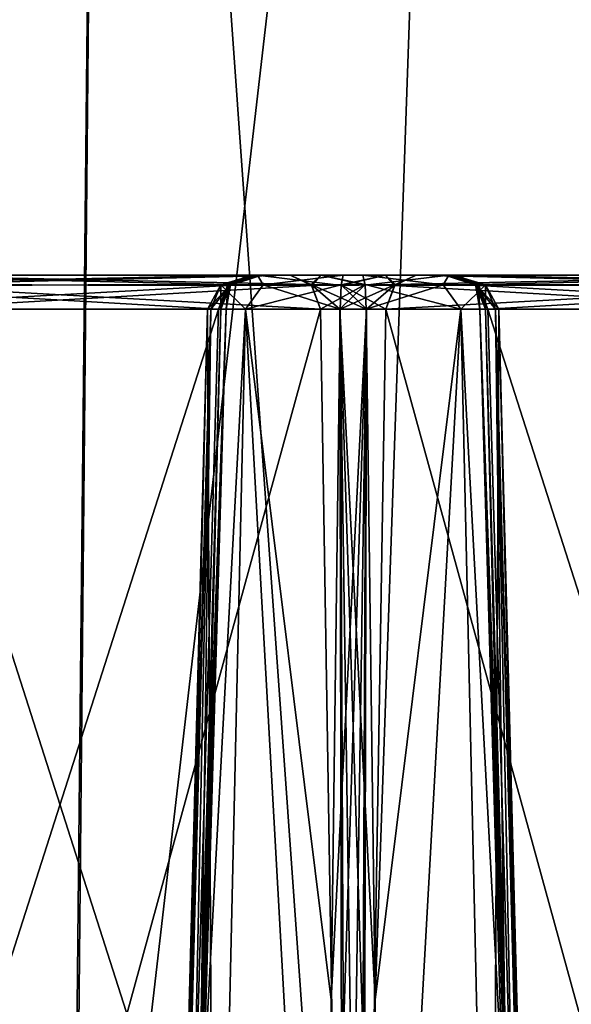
# Model space of a CAD drawing. Header units: inches. Extents: x -9.7 to 9.7, y -2.4 to 4.3.
# Tile 484 of 656: x -4.8 to -4.3, y 0.2 to 1.1. Entities that reach past the tile are written whole.
import ezdxf

# ---------------------------------------------------------------- set-up
doc = ezdxf.new("R2010")
doc.units = ezdxf.units.IN
doc.header["$LTSCALE"] = 101.851852
doc.header["$MEASUREMENT"] = 0
for name, color, linetype in [('11490', 7, 'CONTINUOUS'), ('11747', 7, 'CONTINUOUS'), ('11751', 7, 'CONTINUOUS'), ('11758', 7, 'CONTINUOUS'), ('7150', 7, 'CONTINUOUS'), ('7156', 7, 'CONTINUOUS'), ('7157', 7, 'CONTINUOUS'), ('7158', 7, 'CONTINUOUS'), ('7159', 7, 'CONTINUOUS'), ('7160', 7, 'CONTINUOUS'), ('7161', 7, 'CONTINUOUS'), ('7162', 7, 'CONTINUOUS'), ('7163', 7, 'CONTINUOUS'), ('7164', 7, 'CONTINUOUS'), ('7165', 7, 'CONTINUOUS'), ('7171', 7, 'CONTINUOUS'), ('7172', 7, 'CONTINUOUS'), ('7174', 7, 'CONTINUOUS'), ('7175', 7, 'CONTINUOUS'), ('7176', 7, 'CONTINUOUS'), ('7177', 7, 'CONTINUOUS'), ('7178', 7, 'CONTINUOUS'), ('7179', 7, 'CONTINUOUS'), ('7180', 7, 'CONTINUOUS'), ('7181', 7, 'CONTINUOUS'), ('7189', 7, 'CONTINUOUS'), ('7190', 7, 'CONTINUOUS'), ('7238', 7, 'CONTINUOUS'), ('7239', 7, 'CONTINUOUS'), ('7240', 7, 'CONTINUOUS'), ('7241', 7, 'CONTINUOUS'), ('7242', 7, 'CONTINUOUS'), ('7243', 7, 'CONTINUOUS'), ('7244', 7, 'CONTINUOUS'), ('7245', 7, 'CONTINUOUS'), ('7246', 7, 'CONTINUOUS'), ('7247', 7, 'CONTINUOUS'), ('7255', 7, 'CONTINUOUS'), ('7256', 7, 'CONTINUOUS'), ('7257', 7, 'CONTINUOUS'), ('7258', 7, 'CONTINUOUS'), ('7259', 7, 'CONTINUOUS'), ('7260', 7, 'CONTINUOUS'), ('7261', 7, 'CONTINUOUS'), ('7262', 7, 'CONTINUOUS')]:
    doc.layers.add(name, color=color, linetype=linetype)

msp = doc.modelspace()

# ---------------------------------------------------------------- linework, layer by layer
at = {"layer": '11490', "linetype": 'CONTINUOUS'}
for points in [[(-4.50204, -0.36218, 5.39834), (-4.39938, 2.57785, 5.501), (-3.94583, -0.36218, 5.39834), (-4.50204, -0.36218, 5.39834)], [(-3.63456, 0.25651, 5.41994), (-4.39938, 2.57785, 5.501), (-3.61543, 0.25651, 5.41994), (-3.63456, 0.25651, 5.41994)], [(-3.93433, -0.03312, 5.40983), (-4.39938, 2.57785, 5.501), (-3.84279, 0.17233, 5.417), (-3.93433, -0.03312, 5.40983)], [(-3.61543, 0.25651, 5.41994), (-4.39938, 2.57785, 5.501), (-3.40719, 0.17231, 5.417), (-3.61543, 0.25651, 5.41994)], [(-3.84279, 0.17233, 5.417), (-4.39938, 2.57785, 5.501), (-3.63456, 0.25651, 5.41994), (-3.84279, 0.17233, 5.417)], [(-4.39938, 2.57785, 5.501), (-2.67768, -0.36166, 5.39835), (-3.40719, 0.17231, 5.417), (-4.39938, 2.57785, 5.501)], [(-2.57501, 2.57785, 5.501), (-2.67768, -0.36166, 5.39835), (-4.39938, 2.57785, 5.501), (-2.57501, 2.57785, 5.501)], [(-3.94583, -0.36218, 5.39834), (-4.39938, 2.57785, 5.501), (-3.93433, -0.03312, 5.40983), (-3.94583, -0.36218, 5.39834)]]:
    msp.add_3dface(points, dxfattribs=at)
at = {"layer": '11747', "linetype": 'CONTINUOUS'}
for points in [[(-4.71133, 2.58072, 5.58458), (-4.94656, -0.35633, 5.58446), (-4.9404, 2.58072, 5.81363), (-4.71133, 2.58072, 5.58458)], [(-4.94054, -0.35633, 5.57844), (-4.94656, -0.35633, 5.58446), (-4.71133, 2.58072, 5.58458), (-4.94054, -0.35633, 5.57844)], [(-4.7392, -0.36134, 5.44511), (-4.94054, -0.35633, 5.57844), (-4.71133, 2.58072, 5.58458), (-4.7392, -0.36134, 5.44511)], [(-4.39938, 2.57785, 5.501), (-4.7392, -0.36134, 5.44511), (-4.71133, 2.58072, 5.58458), (-4.39938, 2.57785, 5.501)], [(-4.39938, 2.57785, 5.501), (-4.50204, -0.36218, 5.39834), (-4.7392, -0.36134, 5.44511), (-4.39938, 2.57785, 5.501)]]:
    msp.add_3dface(points, dxfattribs=at)
at = {"layer": '11751', "linetype": 'CONTINUOUS'}
for points in [[(-4.71137, 2.58072, 9.4654), (-4.94356, -0.35621, 9.46855), (-4.74113, -0.36132, 9.60409), (-4.71137, 2.58072, 9.4654)], [(-4.71137, 2.58072, 9.4654), (-4.94042, 2.58072, 9.23633), (-4.94356, -0.35621, 9.46855), (-4.71137, 2.58072, 9.4654)], [(-4.50204, -0.36218, 9.65166), (-4.71137, 2.58072, 9.4654), (-4.74113, -0.36132, 9.60409), (-4.50204, -0.36218, 9.65166)], [(-4.39938, 2.57785, 9.549), (-4.71137, 2.58072, 9.4654), (-4.50204, -0.36218, 9.65166), (-4.39938, 2.57785, 9.549)]]:
    msp.add_3dface(points, dxfattribs=at)
at = {"layer": '11758', "linetype": 'CONTINUOUS'}
for points in [[(-4.39938, 2.57785, 9.549), (-4.50204, -0.36218, 9.65166), (-3.44596, 1.37011, 9.59117), (-4.39938, 2.57785, 9.549)], [(-3.44596, 1.37011, 9.59117), (-4.50204, -0.36218, 9.65166), (-3.60838, 0.86651, 9.60876), (-3.44596, 1.37011, 9.59117)], [(-4.50204, -0.36218, 9.65166), (-3.87257, 0.19058, 9.63236), (-3.60838, 0.86651, 9.60876), (-4.50204, -0.36218, 9.65166)]]:
    msp.add_3dface(points, dxfattribs=at)
at = {"layer": '7150', "linetype": 'CONTINUOUS'}
for points in [[(-4.58876, 0.85, 1.91427), (-4.94626, 0.85, 2.53349), (-4.55374, 0.85, 1.93449), (-4.58876, 0.85, 1.91427)], [(-4.55374, 0.85, 1.93449), (-4.94626, 0.85, 2.53349), (-4.91124, 0.85, 2.55371), (-4.55374, 0.85, 1.93449)], [(-4.94626, 0.85, -2.53154), (-4.58876, 0.85, -1.91232), (-4.55374, 0.85, -1.93254), (-4.94626, 0.85, -2.53154)], [(-4.91124, 0.85, -2.55176), (-4.94626, 0.85, -2.53154), (-4.55374, 0.85, -1.93254), (-4.91124, 0.85, -2.55176)], [(-4.57814, 0.85, 1.87785), (-4.58876, 0.85, 1.91427), (-4.49161, 0.85, 1.89482), (-4.57814, 0.85, 1.87785)], [(-4.49161, 0.85, 1.89482), (-4.58876, 0.85, 1.91427), (-4.5275, 0.85, 1.90708), (-4.49161, 0.85, 1.89482)], [(-4.5275, 0.85, 1.90708), (-4.58876, 0.85, 1.91427), (-4.55374, 0.85, 1.93449), (-4.5275, 0.85, 1.90708)], [(-4.58876, 0.85, -1.91232), (-4.57814, 0.85, -1.8759), (-4.52751, 0.85, -1.90514), (-4.58876, 0.85, -1.91232)], [(-4.55374, 0.85, -1.93254), (-4.58876, 0.85, -1.91232), (-4.52751, 0.85, -1.90514), (-4.55374, 0.85, -1.93254)], [(-4.58547, 0.85, 1.84063), (-4.57814, 0.85, 1.87785), (-4.41844, 0.85, 1.84807), (-4.58547, 0.85, 1.84063)], [(-4.58156, 0.85, 1.75388), (-4.58547, 0.85, 1.84063), (-4.41453, 0.85, 1.76132), (-4.58156, 0.85, 1.75388)], [(-4.41453, 0.85, 1.76132), (-4.58547, 0.85, 1.84063), (-4.41844, 0.85, 1.84807), (-4.41453, 0.85, 1.76132)], [(-4.58547, 0.85, -1.83868), (-4.58156, 0.85, -1.75194), (-4.41453, 0.85, -1.75937), (-4.58547, 0.85, -1.83868)], [(-4.57814, 0.85, -1.8759), (-4.58547, 0.85, -1.83868), (-4.41844, 0.85, -1.84611), (-4.57814, 0.85, -1.8759)], [(-4.41844, 0.85, -1.84611), (-4.58547, 0.85, -1.83868), (-4.41453, 0.85, -1.75937), (-4.41844, 0.85, -1.84611)], [(-4.50839, 0.85, 1.70713), (-4.58156, 0.85, 1.75388), (-4.42186, 0.85, 1.7241), (-4.50839, 0.85, 1.70713)], [(-4.42186, 0.85, 1.7241), (-4.58156, 0.85, 1.75388), (-4.41453, 0.85, 1.76132), (-4.42186, 0.85, 1.7241)], [(-4.58156, 0.85, -1.75194), (-4.50839, 0.85, -1.70518), (-4.42186, 0.85, -1.72215), (-4.58156, 0.85, -1.75194)], [(-4.41453, 0.85, -1.75937), (-4.58156, 0.85, -1.75194), (-4.42186, 0.85, -1.72215), (-4.41453, 0.85, -1.75937)], [(-4.41844, 0.85, 1.84807), (-4.57814, 0.85, 1.87785), (-4.49161, 0.85, 1.89482), (-4.41844, 0.85, 1.84807)], [(-4.52751, 0.85, -1.90514), (-4.57814, 0.85, -1.8759), (-4.49161, 0.85, -1.89287), (-4.52751, 0.85, -1.90514)], [(-4.49161, 0.85, -1.89287), (-4.57814, 0.85, -1.8759), (-4.41844, 0.85, -1.84611), (-4.49161, 0.85, -1.89287)], [(-4.4725, 0.85, 1.69486), (-4.50839, 0.85, 1.70713), (-4.41124, 0.85, 1.68768), (-4.4725, 0.85, 1.69486)], [(-4.41124, 0.85, 1.68768), (-4.50839, 0.85, 1.70713), (-4.42186, 0.85, 1.7241), (-4.41124, 0.85, 1.68768)], [(-4.50839, 0.85, -1.70518), (-4.47249, 0.85, -1.69291), (-4.42186, 0.85, -1.72215), (-4.50839, 0.85, -1.70518)], [(-4.44626, 0.85, 1.66746), (-4.4725, 0.85, 1.69486), (-4.41124, 0.85, 1.68768), (-4.44626, 0.85, 1.66746)], [(-4.47249, 0.85, -1.69291), (-4.44626, 0.85, -1.66551), (-4.41124, 0.85, -1.68573), (-4.47249, 0.85, -1.69291)], [(-4.42186, 0.85, -1.72215), (-4.47249, 0.85, -1.69291), (-4.41124, 0.85, -1.68573), (-4.42186, 0.85, -1.72215)], [(-4.08876, 0.85, 1.04824), (-4.44626, 0.85, 1.66746), (-4.05374, 0.85, 1.06846), (-4.08876, 0.85, 1.04824)], [(-4.05374, 0.85, 1.06846), (-4.44626, 0.85, 1.66746), (-4.41124, 0.85, 1.68768), (-4.05374, 0.85, 1.06846)], [(-4.44626, 0.85, -1.66551), (-4.08876, 0.85, -1.04629), (-4.05374, 0.85, -1.06652), (-4.44626, 0.85, -1.66551)], [(-4.41124, 0.85, -1.68573), (-4.44626, 0.85, -1.66551), (-4.05374, 0.85, -1.06652), (-4.41124, 0.85, -1.68573)]]:
    msp.add_3dface(points, dxfattribs=at)
at = {"layer": '7156', "linetype": 'CONTINUOUS'}
for points in [[(-4.96467, 0.84118, 2.52286), (-4.94626, 0.85, 2.53349), (-4.60661, 0.8418, 1.90396), (-4.96467, 0.84118, 2.52286)], [(-4.94626, 0.85, 2.53349), (-4.58876, 0.85, 1.91427), (-4.60661, 0.8418, 1.90396), (-4.94626, 0.85, 2.53349)], [(-4.97224, 0.82079, 2.51849), (-4.96467, 0.84118, 2.52286), (-4.61473, 0.82079, 1.89927), (-4.97224, 0.82079, 2.51849)], [(-4.61473, 0.82079, 1.89927), (-4.96467, 0.84118, 2.52286), (-4.60661, 0.8418, 1.90396), (-4.61473, 0.82079, 1.89927)]]:
    msp.add_3dface(points, dxfattribs=at)
at = {"layer": '7157', "linetype": 'CONTINUOUS'}
for points in [[(-4.64898, -0.355, 1.89702), (-4.99131, -0.355, 2.48995), (-4.97224, 0.82079, 2.51849), (-4.64898, -0.355, 1.89702)], [(-4.64898, -0.355, 1.89702), (-4.97224, 0.82079, 2.51849), (-4.61473, 0.82079, 1.89927), (-4.64898, -0.355, 1.89702)]]:
    msp.add_3dface(points, dxfattribs=at)
at = {"layer": '7158', "linetype": 'CONTINUOUS'}
for points in [[(-4.64247, -0.3552, 1.87627), (-4.64898, -0.355, 1.89702), (-4.60808, 0.82088, 1.87651), (-4.64247, -0.3552, 1.87627)], [(-4.64898, -0.355, 1.89702), (-4.61473, 0.82079, 1.89927), (-4.60808, 0.82088, 1.87651), (-4.64898, -0.355, 1.89702)], [(-4.61268, 0.82079, 1.85325), (-4.64247, -0.3552, 1.87627), (-4.60808, 0.82088, 1.87651), (-4.61268, 0.82079, 1.85325)], [(-4.64247, -0.3552, 1.87627), (-4.61268, 0.82079, 1.85325), (-4.62915, 0.2322, 1.85402), (-4.64247, -0.3552, 1.87627)], [(-4.64539, -0.355, 1.85471), (-4.64247, -0.3552, 1.87627), (-4.62915, 0.2322, 1.85402), (-4.64539, -0.355, 1.85471)]]:
    msp.add_3dface(points, dxfattribs=at)
at = {"layer": '7159', "linetype": 'CONTINUOUS'}
for points in [[(-4.58876, 0.85, 1.91427), (-4.57814, 0.85, 1.87785), (-4.60661, 0.8418, 1.90396), (-4.58876, 0.85, 1.91427)], [(-4.60661, 0.8418, 1.90396), (-4.57814, 0.85, 1.87785), (-4.60475, 0.84118, 1.84957), (-4.60661, 0.8418, 1.90396)], [(-4.57814, 0.85, 1.87785), (-4.58547, 0.85, 1.84063), (-4.60475, 0.84118, 1.84957), (-4.57814, 0.85, 1.87785)], [(-4.61473, 0.82079, 1.89927), (-4.60661, 0.8418, 1.90396), (-4.60808, 0.82088, 1.87651), (-4.61473, 0.82079, 1.89927)], [(-4.60661, 0.8418, 1.90396), (-4.61268, 0.82079, 1.85325), (-4.60808, 0.82088, 1.87651), (-4.60661, 0.8418, 1.90396)], [(-4.61268, 0.82079, 1.85325), (-4.60661, 0.8418, 1.90396), (-4.60475, 0.84118, 1.84957), (-4.61268, 0.82079, 1.85325)]]:
    msp.add_3dface(points, dxfattribs=at)
at = {"layer": '7160', "linetype": 'CONTINUOUS'}
for points in [[(-4.60475, 0.84118, 1.84957), (-4.58156, 0.85, 1.75388), (-4.61276, 0.84149, 1.77761), (-4.60475, 0.84118, 1.84957)], [(-4.58156, 0.85, 1.75388), (-4.57661, 0.84149, 1.715), (-4.61276, 0.84149, 1.77761), (-4.58156, 0.85, 1.75388)], [(-4.58547, 0.85, 1.84063), (-4.58156, 0.85, 1.75388), (-4.60475, 0.84118, 1.84957), (-4.58547, 0.85, 1.84063)], [(-4.58156, 0.85, 1.75388), (-4.50839, 0.85, 1.70713), (-4.57661, 0.84149, 1.715), (-4.58156, 0.85, 1.75388)], [(-4.57661, 0.84149, 1.715), (-4.50839, 0.85, 1.70713), (-4.51026, 0.8415, 1.68629), (-4.57661, 0.84149, 1.715)], [(-4.62421, 0.82079, 1.80097), (-4.62129, 0.82079, 1.82774), (-4.61276, 0.84149, 1.77761), (-4.62421, 0.82079, 1.80097)], [(-4.59166, 0.82079, 1.71715), (-4.62421, 0.82079, 1.80097), (-4.61276, 0.84149, 1.77761), (-4.59166, 0.82079, 1.71715)], [(-4.62129, 0.82079, 1.82774), (-4.61268, 0.82079, 1.85325), (-4.61276, 0.84149, 1.77761), (-4.62129, 0.82079, 1.82774)], [(-4.61268, 0.82079, 1.85325), (-4.60475, 0.84118, 1.84957), (-4.61276, 0.84149, 1.77761), (-4.61268, 0.82079, 1.85325)], [(-4.57661, 0.84149, 1.715), (-4.59166, 0.82079, 1.71715), (-4.61276, 0.84149, 1.77761), (-4.57661, 0.84149, 1.715)], [(-4.51107, 0.82079, 1.67726), (-4.59166, 0.82079, 1.71715), (-4.51026, 0.8415, 1.68629), (-4.51107, 0.82079, 1.67726)], [(-4.51026, 0.8415, 1.68629), (-4.59166, 0.82079, 1.71715), (-4.57661, 0.84149, 1.715), (-4.51026, 0.8415, 1.68629)]]:
    msp.add_3dface(points, dxfattribs=at)
at = {"layer": '7161', "linetype": 'CONTINUOUS'}
for points in [[(-4.61847, -0.355, 1.70102), (-4.655, -0.355, 1.80097), (-4.59166, 0.82079, 1.71715), (-4.61847, -0.355, 1.70102)], [(-4.655, -0.355, 1.80097), (-4.65258, -0.355, 1.82825), (-4.62421, 0.82079, 1.80097), (-4.655, -0.355, 1.80097)], [(-4.655, -0.355, 1.80097), (-4.62421, 0.82079, 1.80097), (-4.59166, 0.82079, 1.71715), (-4.655, -0.355, 1.80097)], [(-4.65258, -0.355, 1.82825), (-4.64539, -0.355, 1.85471), (-4.62129, 0.82079, 1.82774), (-4.65258, -0.355, 1.82825)], [(-4.65258, -0.355, 1.82825), (-4.62129, 0.82079, 1.82774), (-4.62421, 0.82079, 1.80097), (-4.65258, -0.355, 1.82825)], [(-4.64539, -0.355, 1.85471), (-4.62915, 0.2322, 1.85402), (-4.62129, 0.82079, 1.82774), (-4.64539, -0.355, 1.85471)], [(-4.62915, 0.2322, 1.85402), (-4.61268, 0.82079, 1.85325), (-4.62129, 0.82079, 1.82774), (-4.62915, 0.2322, 1.85402)], [(-4.52616, -0.355, 1.6482), (-4.61847, -0.355, 1.70102), (-4.59166, 0.82079, 1.71715), (-4.52616, -0.355, 1.6482)], [(-4.52616, -0.355, 1.6482), (-4.59166, 0.82079, 1.71715), (-4.51864, 0.2322, 1.6626), (-4.52616, -0.355, 1.6482)], [(-4.59166, 0.82079, 1.71715), (-4.51107, 0.82079, 1.67726), (-4.51864, 0.2322, 1.6626), (-4.59166, 0.82079, 1.71715)]]:
    msp.add_3dface(points, dxfattribs=at)
at = {"layer": '7162', "linetype": 'CONTINUOUS'}
for points in [[(-4.50603, -0.3552, 1.63994), (-4.52616, -0.355, 1.6482), (-4.48862, 0.82088, 1.66961), (-4.50603, -0.3552, 1.63994)], [(-4.52616, -0.355, 1.6482), (-4.51864, 0.2322, 1.6626), (-4.48862, 0.82088, 1.66961), (-4.52616, -0.355, 1.6482)], [(-4.51864, 0.2322, 1.6626), (-4.51107, 0.82079, 1.67726), (-4.48862, 0.82088, 1.66961), (-4.51864, 0.2322, 1.6626)], [(-4.49131, -0.355, 1.62393), (-4.50603, -0.3552, 1.63994), (-4.48862, 0.82088, 1.66961), (-4.49131, -0.355, 1.62393)], [(-4.47224, 0.82079, 1.65247), (-4.49131, -0.355, 1.62393), (-4.48862, 0.82088, 1.66961), (-4.47224, 0.82079, 1.65247)]]:
    msp.add_3dface(points, dxfattribs=at)
at = {"layer": '7163', "linetype": 'CONTINUOUS'}
for points in [[(-4.50839, 0.85, 1.70713), (-4.4725, 0.85, 1.69486), (-4.51026, 0.8415, 1.68629), (-4.50839, 0.85, 1.70713)], [(-4.51026, 0.8415, 1.68629), (-4.4725, 0.85, 1.69486), (-4.46467, 0.84118, 1.65683), (-4.51026, 0.8415, 1.68629)], [(-4.4725, 0.85, 1.69486), (-4.44626, 0.85, 1.66746), (-4.46467, 0.84118, 1.65683), (-4.4725, 0.85, 1.69486)], [(-4.51107, 0.82079, 1.67726), (-4.51026, 0.8415, 1.68629), (-4.48862, 0.82088, 1.66961), (-4.51107, 0.82079, 1.67726)], [(-4.51026, 0.8415, 1.68629), (-4.47224, 0.82079, 1.65247), (-4.48862, 0.82088, 1.66961), (-4.51026, 0.8415, 1.68629)], [(-4.47224, 0.82079, 1.65247), (-4.51026, 0.8415, 1.68629), (-4.46467, 0.84118, 1.65683), (-4.47224, 0.82079, 1.65247)]]:
    msp.add_3dface(points, dxfattribs=at)
at = {"layer": '7164', "linetype": 'CONTINUOUS'}
for points in [[(-4.46467, 0.84118, 1.65683), (-4.44626, 0.85, 1.66746), (-4.10661, 0.8418, 1.03794), (-4.46467, 0.84118, 1.65683)], [(-4.44626, 0.85, 1.66746), (-4.08876, 0.85, 1.04824), (-4.10661, 0.8418, 1.03794), (-4.44626, 0.85, 1.66746)], [(-4.47224, 0.82079, 1.65247), (-4.46467, 0.84118, 1.65683), (-4.11473, 0.82079, 1.03325), (-4.47224, 0.82079, 1.65247)], [(-4.11473, 0.82079, 1.03325), (-4.46467, 0.84118, 1.65683), (-4.10661, 0.8418, 1.03794), (-4.11473, 0.82079, 1.03325)]]:
    msp.add_3dface(points, dxfattribs=at)
at = {"layer": '7165', "linetype": 'CONTINUOUS'}
for points in [[(-4.14898, -0.355, 1.031), (-4.49131, -0.355, 1.62393), (-4.47224, 0.82079, 1.65247), (-4.14898, -0.355, 1.031)], [(-4.14898, -0.355, 1.031), (-4.47224, 0.82079, 1.65247), (-4.11473, 0.82079, 1.03325), (-4.14898, -0.355, 1.031)]]:
    msp.add_3dface(points, dxfattribs=at)
at = {"layer": '7171', "linetype": 'CONTINUOUS'}
for points in [[(-4.08876, 0.85, -1.04629), (-4.44626, 0.85, -1.66551), (-4.46412, 0.8418, -1.6552), (-4.08876, 0.85, -1.04629)], [(-4.10716, 0.84118, -1.03567), (-4.08876, 0.85, -1.04629), (-4.46412, 0.8418, -1.6552), (-4.10716, 0.84118, -1.03567)], [(-4.47224, 0.82079, -1.65052), (-4.10716, 0.84118, -1.03567), (-4.46412, 0.8418, -1.6552), (-4.47224, 0.82079, -1.65052)], [(-4.11473, 0.82079, -1.0313), (-4.10716, 0.84118, -1.03567), (-4.47224, 0.82079, -1.65052), (-4.11473, 0.82079, -1.0313)]]:
    msp.add_3dface(points, dxfattribs=at)
at = {"layer": '7172', "linetype": 'CONTINUOUS'}
for points in [[(-4.49131, -0.355, -1.62198), (-4.14898, -0.355, -1.02905), (-4.11473, 0.82079, -1.0313), (-4.49131, -0.355, -1.62198)], [(-4.49131, -0.355, -1.62198), (-4.11473, 0.82079, -1.0313), (-4.47224, 0.82079, -1.65052), (-4.49131, -0.355, -1.62198)]]:
    msp.add_3dface(points, dxfattribs=at)
at = {"layer": '7174', "linetype": 'CONTINUOUS'}
for points in [[(-4.50603, -0.3552, -1.63799), (-4.51107, 0.82079, -1.67531), (-4.51864, 0.2322, -1.66065), (-4.50603, -0.3552, -1.63799)], [(-4.51107, 0.82079, -1.67531), (-4.50603, -0.3552, -1.63799), (-4.48862, 0.82088, -1.66766), (-4.51107, 0.82079, -1.67531)], [(-4.50603, -0.3552, -1.63799), (-4.49131, -0.355, -1.62198), (-4.48862, 0.82088, -1.66766), (-4.50603, -0.3552, -1.63799)], [(-4.49131, -0.355, -1.62198), (-4.47224, 0.82079, -1.65052), (-4.48862, 0.82088, -1.66766), (-4.49131, -0.355, -1.62198)], [(-4.52616, -0.355, -1.64625), (-4.50603, -0.3552, -1.63799), (-4.51864, 0.2322, -1.66065), (-4.52616, -0.355, -1.64625)]]:
    msp.add_3dface(points, dxfattribs=at)
at = {"layer": '7175', "linetype": 'CONTINUOUS'}
for points in [[(-4.47249, 0.85, -1.69291), (-4.50839, 0.85, -1.70518), (-4.51029, 0.84118, -1.68401), (-4.47249, 0.85, -1.69291)], [(-4.46412, 0.8418, -1.6552), (-4.47249, 0.85, -1.69291), (-4.51029, 0.84118, -1.68401), (-4.46412, 0.8418, -1.6552)], [(-4.44626, 0.85, -1.66551), (-4.47249, 0.85, -1.69291), (-4.46412, 0.8418, -1.6552), (-4.44626, 0.85, -1.66551)], [(-4.46412, 0.8418, -1.6552), (-4.51107, 0.82079, -1.67531), (-4.48862, 0.82088, -1.66766), (-4.46412, 0.8418, -1.6552)], [(-4.51107, 0.82079, -1.67531), (-4.46412, 0.8418, -1.6552), (-4.51029, 0.84118, -1.68401), (-4.51107, 0.82079, -1.67531)], [(-4.47224, 0.82079, -1.65052), (-4.46412, 0.8418, -1.6552), (-4.48862, 0.82088, -1.66766), (-4.47224, 0.82079, -1.65052)]]:
    msp.add_3dface(points, dxfattribs=at)
at = {"layer": '7176', "linetype": 'CONTINUOUS'}
for points in [[(-4.58156, 0.85, -1.75194), (-4.58547, 0.85, -1.83868), (-4.61276, 0.84149, -1.77567), (-4.58156, 0.85, -1.75194)], [(-4.58156, 0.85, -1.75194), (-4.61276, 0.84149, -1.77567), (-4.57661, 0.84149, -1.71305), (-4.58156, 0.85, -1.75194)], [(-4.61276, 0.84149, -1.77567), (-4.58547, 0.85, -1.83868), (-4.60445, 0.8415, -1.84748), (-4.61276, 0.84149, -1.77567)], [(-4.50839, 0.85, -1.70518), (-4.58156, 0.85, -1.75194), (-4.51029, 0.84118, -1.68401), (-4.50839, 0.85, -1.70518)], [(-4.51029, 0.84118, -1.68401), (-4.58156, 0.85, -1.75194), (-4.57661, 0.84149, -1.71305), (-4.51029, 0.84118, -1.68401)], [(-4.62129, 0.82079, -1.82579), (-4.62421, 0.82079, -1.79903), (-4.60445, 0.8415, -1.84748), (-4.62129, 0.82079, -1.82579)], [(-4.60445, 0.8415, -1.84748), (-4.62421, 0.82079, -1.79903), (-4.61276, 0.84149, -1.77567), (-4.60445, 0.8415, -1.84748)], [(-4.62421, 0.82079, -1.79903), (-4.59166, 0.82079, -1.7152), (-4.61276, 0.84149, -1.77567), (-4.62421, 0.82079, -1.79903)], [(-4.61268, 0.82079, -1.8513), (-4.62129, 0.82079, -1.82579), (-4.60445, 0.8415, -1.84748), (-4.61268, 0.82079, -1.8513)], [(-4.61276, 0.84149, -1.77567), (-4.59166, 0.82079, -1.7152), (-4.57661, 0.84149, -1.71305), (-4.61276, 0.84149, -1.77567)], [(-4.59166, 0.82079, -1.7152), (-4.51107, 0.82079, -1.67531), (-4.57661, 0.84149, -1.71305), (-4.59166, 0.82079, -1.7152)], [(-4.51107, 0.82079, -1.67531), (-4.51029, 0.84118, -1.68401), (-4.57661, 0.84149, -1.71305), (-4.51107, 0.82079, -1.67531)]]:
    msp.add_3dface(points, dxfattribs=at)
at = {"layer": '7177', "linetype": 'CONTINUOUS'}
for points in [[(-4.65258, -0.355, -1.82631), (-4.655, -0.355, -1.79903), (-4.62129, 0.82079, -1.82579), (-4.65258, -0.355, -1.82631)], [(-4.655, -0.355, -1.79903), (-4.61848, -0.355, -1.69908), (-4.62421, 0.82079, -1.79903), (-4.655, -0.355, -1.79903)], [(-4.655, -0.355, -1.79903), (-4.62421, 0.82079, -1.79903), (-4.62129, 0.82079, -1.82579), (-4.655, -0.355, -1.79903)], [(-4.64539, -0.355, -1.85276), (-4.65258, -0.355, -1.82631), (-4.62129, 0.82079, -1.82579), (-4.64539, -0.355, -1.85276)], [(-4.64539, -0.355, -1.85276), (-4.62129, 0.82079, -1.82579), (-4.62915, 0.2322, -1.85207), (-4.64539, -0.355, -1.85276)], [(-4.62129, 0.82079, -1.82579), (-4.61268, 0.82079, -1.8513), (-4.62915, 0.2322, -1.85207), (-4.62129, 0.82079, -1.82579)], [(-4.61848, -0.355, -1.69908), (-4.59166, 0.82079, -1.7152), (-4.62421, 0.82079, -1.79903), (-4.61848, -0.355, -1.69908)], [(-4.61848, -0.355, -1.69908), (-4.52616, -0.355, -1.64625), (-4.59166, 0.82079, -1.7152), (-4.61848, -0.355, -1.69908)], [(-4.52616, -0.355, -1.64625), (-4.51864, 0.2322, -1.66065), (-4.59166, 0.82079, -1.7152), (-4.52616, -0.355, -1.64625)], [(-4.51864, 0.2322, -1.66065), (-4.51107, 0.82079, -1.67531), (-4.59166, 0.82079, -1.7152), (-4.51864, 0.2322, -1.66065)]]:
    msp.add_3dface(points, dxfattribs=at)
at = {"layer": '7178', "linetype": 'CONTINUOUS'}
for points in [[(-4.64898, -0.355, -1.89507), (-4.64247, -0.3552, -1.87432), (-4.60808, 0.82088, -1.87456), (-4.64898, -0.355, -1.89507)], [(-4.61473, 0.82079, -1.89732), (-4.64898, -0.355, -1.89507), (-4.60808, 0.82088, -1.87456), (-4.61473, 0.82079, -1.89732)], [(-4.64247, -0.3552, -1.87432), (-4.64539, -0.355, -1.85276), (-4.60808, 0.82088, -1.87456), (-4.64247, -0.3552, -1.87432)], [(-4.64539, -0.355, -1.85276), (-4.62915, 0.2322, -1.85207), (-4.60808, 0.82088, -1.87456), (-4.64539, -0.355, -1.85276)], [(-4.62915, 0.2322, -1.85207), (-4.61268, 0.82079, -1.8513), (-4.60808, 0.82088, -1.87456), (-4.62915, 0.2322, -1.85207)]]:
    msp.add_3dface(points, dxfattribs=at)
at = {"layer": '7179', "linetype": 'CONTINUOUS'}
for points in [[(-4.57814, 0.85, -1.8759), (-4.58876, 0.85, -1.91232), (-4.60716, 0.84118, -1.90169), (-4.57814, 0.85, -1.8759)], [(-4.60445, 0.8415, -1.84748), (-4.57814, 0.85, -1.8759), (-4.60716, 0.84118, -1.90169), (-4.60445, 0.8415, -1.84748)], [(-4.58547, 0.85, -1.83868), (-4.57814, 0.85, -1.8759), (-4.60445, 0.8415, -1.84748), (-4.58547, 0.85, -1.83868)], [(-4.60445, 0.8415, -1.84748), (-4.61473, 0.82079, -1.89732), (-4.60808, 0.82088, -1.87456), (-4.60445, 0.8415, -1.84748)], [(-4.61473, 0.82079, -1.89732), (-4.60445, 0.8415, -1.84748), (-4.60716, 0.84118, -1.90169), (-4.61473, 0.82079, -1.89732)], [(-4.61268, 0.82079, -1.8513), (-4.60445, 0.8415, -1.84748), (-4.60808, 0.82088, -1.87456), (-4.61268, 0.82079, -1.8513)]]:
    msp.add_3dface(points, dxfattribs=at)
at = {"layer": '7180', "linetype": 'CONTINUOUS'}
for points in [[(-4.58876, 0.85, -1.91232), (-4.94626, 0.85, -2.53154), (-4.96412, 0.8418, -2.52123), (-4.58876, 0.85, -1.91232)], [(-4.60716, 0.84118, -1.90169), (-4.58876, 0.85, -1.91232), (-4.96412, 0.8418, -2.52123), (-4.60716, 0.84118, -1.90169)], [(-4.97224, 0.82079, -2.51654), (-4.60716, 0.84118, -1.90169), (-4.96412, 0.8418, -2.52123), (-4.97224, 0.82079, -2.51654)], [(-4.61473, 0.82079, -1.89732), (-4.60716, 0.84118, -1.90169), (-4.97224, 0.82079, -2.51654), (-4.61473, 0.82079, -1.89732)]]:
    msp.add_3dface(points, dxfattribs=at)
at = {"layer": '7181', "linetype": 'CONTINUOUS'}
for points in [[(-4.99131, -0.355, -2.488), (-4.64898, -0.355, -1.89507), (-4.61473, 0.82079, -1.89732), (-4.99131, -0.355, -2.488)], [(-4.99131, -0.355, -2.488), (-4.61473, 0.82079, -1.89732), (-4.97224, 0.82079, -2.51654), (-4.99131, -0.355, -2.488)]]:
    msp.add_3dface(points, dxfattribs=at)
at = {"layer": '7189', "linetype": 'CONTINUOUS'}
for points in [[(-4.91124, 0.85, -2.55176), (-4.55374, 0.85, -1.93254), (-4.53588, 0.8418, -1.94285), (-4.91124, 0.85, -2.55176)], [(-4.89284, 0.84118, -2.56238), (-4.91124, 0.85, -2.55176), (-4.53588, 0.8418, -1.94285), (-4.89284, 0.84118, -2.56238)], [(-4.52776, 0.82079, -1.94753), (-4.89284, 0.84118, -2.56238), (-4.53588, 0.8418, -1.94285), (-4.52776, 0.82079, -1.94753)], [(-4.88527, 0.82079, -2.56675), (-4.89284, 0.84118, -2.56238), (-4.52776, 0.82079, -1.94753), (-4.88527, 0.82079, -2.56675)]]:
    msp.add_3dface(points, dxfattribs=at)
at = {"layer": '7190', "linetype": 'CONTINUOUS'}
for points in [[(-4.85102, -0.355, -2.569), (-4.88527, 0.82079, -2.56675), (-4.50869, -0.355, -1.97607), (-4.85102, -0.355, -2.569)], [(-4.88527, 0.82079, -2.56675), (-4.52776, 0.82079, -1.94753), (-4.50869, -0.355, -1.97607), (-4.88527, 0.82079, -2.56675)]]:
    msp.add_3dface(points, dxfattribs=at)
at = {"layer": '7238', "linetype": 'CONTINUOUS'}
for points in [[(-4.88527, 0.82079, 2.5687), (-4.85102, -0.355, 2.57095), (-4.52776, 0.82079, 1.94948), (-4.88527, 0.82079, 2.5687)], [(-4.85102, -0.355, 2.57095), (-4.50869, -0.355, 1.97802), (-4.52776, 0.82079, 1.94948), (-4.85102, -0.355, 2.57095)]]:
    msp.add_3dface(points, dxfattribs=at)
at = {"layer": '7239', "linetype": 'CONTINUOUS'}
for points in [[(-4.55374, 0.85, 1.93449), (-4.91124, 0.85, 2.55371), (-4.89339, 0.8418, 2.56401), (-4.55374, 0.85, 1.93449)], [(-4.55374, 0.85, 1.93449), (-4.89339, 0.8418, 2.56401), (-4.53533, 0.84118, 1.94511), (-4.55374, 0.85, 1.93449)], [(-4.89339, 0.8418, 2.56401), (-4.88527, 0.82079, 2.5687), (-4.53533, 0.84118, 1.94511), (-4.89339, 0.8418, 2.56401)], [(-4.88527, 0.82079, 2.5687), (-4.52776, 0.82079, 1.94948), (-4.53533, 0.84118, 1.94511), (-4.88527, 0.82079, 2.5687)]]:
    msp.add_3dface(points, dxfattribs=at)
at = {"layer": '7240', "linetype": 'CONTINUOUS'}
for points in [[(-4.5275, 0.85, 1.90708), (-4.55374, 0.85, 1.93449), (-4.53533, 0.84118, 1.94511), (-4.5275, 0.85, 1.90708)], [(-4.5275, 0.85, 1.90708), (-4.53533, 0.84118, 1.94511), (-4.48977, 0.8418, 1.91535), (-4.5275, 0.85, 1.90708)], [(-4.49161, 0.85, 1.89482), (-4.5275, 0.85, 1.90708), (-4.48977, 0.8418, 1.91535), (-4.49161, 0.85, 1.89482)], [(-4.53533, 0.84118, 1.94511), (-4.52776, 0.82079, 1.94948), (-4.48977, 0.8418, 1.91535), (-4.53533, 0.84118, 1.94511)], [(-4.48977, 0.8418, 1.91535), (-4.52776, 0.82079, 1.94948), (-4.51138, 0.82088, 1.93234), (-4.48977, 0.8418, 1.91535)], [(-4.48893, 0.82079, 1.92469), (-4.48977, 0.8418, 1.91535), (-4.51138, 0.82088, 1.93234), (-4.48893, 0.82079, 1.92469)]]:
    msp.add_3dface(points, dxfattribs=at)
at = {"layer": '7241', "linetype": 'CONTINUOUS'}
for points in [[(-4.52776, 0.82079, 1.94948), (-4.50869, -0.355, 1.97802), (-4.51138, 0.82088, 1.93234), (-4.52776, 0.82079, 1.94948)], [(-4.49397, -0.3552, 1.96201), (-4.47384, -0.355, 1.95375), (-4.51138, 0.82088, 1.93234), (-4.49397, -0.3552, 1.96201)], [(-4.51138, 0.82088, 1.93234), (-4.47384, -0.355, 1.95375), (-4.48136, 0.2322, 1.93935), (-4.51138, 0.82088, 1.93234)], [(-4.50869, -0.355, 1.97802), (-4.49397, -0.3552, 1.96201), (-4.51138, 0.82088, 1.93234), (-4.50869, -0.355, 1.97802)], [(-4.48893, 0.82079, 1.92469), (-4.51138, 0.82088, 1.93234), (-4.48136, 0.2322, 1.93935), (-4.48893, 0.82079, 1.92469)]]:
    msp.add_3dface(points, dxfattribs=at)
at = {"layer": '7242', "linetype": 'CONTINUOUS'}
for points in [[(-4.48893, 0.82079, 1.92469), (-4.48136, 0.2322, 1.93935), (-4.40834, 0.82079, 1.8848), (-4.48893, 0.82079, 1.92469)], [(-4.48136, 0.2322, 1.93935), (-4.47384, -0.355, 1.95375), (-4.40834, 0.82079, 1.8848), (-4.48136, 0.2322, 1.93935)], [(-4.47384, -0.355, 1.95375), (-4.38153, -0.355, 1.90093), (-4.40834, 0.82079, 1.8848), (-4.47384, -0.355, 1.95375)], [(-4.38153, -0.355, 1.90093), (-4.345, -0.355, 1.80097), (-4.40834, 0.82079, 1.8848), (-4.38153, -0.355, 1.90093)], [(-4.345, -0.355, 1.80097), (-4.37579, 0.82079, 1.80097), (-4.40834, 0.82079, 1.8848), (-4.345, -0.355, 1.80097)], [(-4.38732, 0.82079, 1.7487), (-4.37871, 0.82079, 1.77421), (-4.37085, 0.2322, 1.74793), (-4.38732, 0.82079, 1.7487)], [(-4.34742, -0.355, 1.77369), (-4.35461, -0.355, 1.74724), (-4.37871, 0.82079, 1.77421), (-4.34742, -0.355, 1.77369)], [(-4.37871, 0.82079, 1.77421), (-4.35461, -0.355, 1.74724), (-4.37085, 0.2322, 1.74793), (-4.37871, 0.82079, 1.77421)], [(-4.37579, 0.82079, 1.80097), (-4.34742, -0.355, 1.77369), (-4.37871, 0.82079, 1.77421), (-4.37579, 0.82079, 1.80097)], [(-4.345, -0.355, 1.80097), (-4.34742, -0.355, 1.77369), (-4.37579, 0.82079, 1.80097), (-4.345, -0.355, 1.80097)]]:
    msp.add_3dface(points, dxfattribs=at)
at = {"layer": '7243', "linetype": 'CONTINUOUS'}
for points in [[(-4.41844, 0.85, 1.84807), (-4.49161, 0.85, 1.89482), (-4.42339, 0.84149, 1.88695), (-4.41844, 0.85, 1.84807)], [(-4.49161, 0.85, 1.89482), (-4.48977, 0.8418, 1.91535), (-4.42339, 0.84149, 1.88695), (-4.49161, 0.85, 1.89482)], [(-4.41844, 0.85, 1.84807), (-4.42339, 0.84149, 1.88695), (-4.38724, 0.84149, 1.82433), (-4.41844, 0.85, 1.84807)], [(-4.41453, 0.85, 1.76132), (-4.41844, 0.85, 1.84807), (-4.39553, 0.84148, 1.75251), (-4.41453, 0.85, 1.76132)], [(-4.41844, 0.85, 1.84807), (-4.38724, 0.84149, 1.82433), (-4.39553, 0.84148, 1.75251), (-4.41844, 0.85, 1.84807)], [(-4.48977, 0.8418, 1.91535), (-4.48893, 0.82079, 1.92469), (-4.40834, 0.82079, 1.8848), (-4.48977, 0.8418, 1.91535)], [(-4.48977, 0.8418, 1.91535), (-4.40834, 0.82079, 1.8848), (-4.42339, 0.84149, 1.88695), (-4.48977, 0.8418, 1.91535)], [(-4.42339, 0.84149, 1.88695), (-4.40834, 0.82079, 1.8848), (-4.38724, 0.84149, 1.82433), (-4.42339, 0.84149, 1.88695)], [(-4.40834, 0.82079, 1.8848), (-4.37579, 0.82079, 1.80097), (-4.38724, 0.84149, 1.82433), (-4.40834, 0.82079, 1.8848)], [(-4.38724, 0.84149, 1.82433), (-4.38732, 0.82079, 1.7487), (-4.39553, 0.84148, 1.75251), (-4.38724, 0.84149, 1.82433)], [(-4.37871, 0.82079, 1.77421), (-4.38732, 0.82079, 1.7487), (-4.38724, 0.84149, 1.82433), (-4.37871, 0.82079, 1.77421)], [(-4.37579, 0.82079, 1.80097), (-4.37871, 0.82079, 1.77421), (-4.38724, 0.84149, 1.82433), (-4.37579, 0.82079, 1.80097)]]:
    msp.add_3dface(points, dxfattribs=at)
at = {"layer": '7244', "linetype": 'CONTINUOUS'}
for points in [[(-4.41124, 0.85, 1.68768), (-4.42186, 0.85, 1.7241), (-4.39339, 0.8418, 1.69799), (-4.41124, 0.85, 1.68768)], [(-4.42186, 0.85, 1.7241), (-4.41453, 0.85, 1.76132), (-4.39553, 0.84148, 1.75251), (-4.42186, 0.85, 1.7241)], [(-4.42186, 0.85, 1.7241), (-4.39553, 0.84148, 1.75251), (-4.39339, 0.8418, 1.69799), (-4.42186, 0.85, 1.7241)], [(-4.39553, 0.84148, 1.75251), (-4.38732, 0.82079, 1.7487), (-4.39339, 0.8418, 1.69799), (-4.39553, 0.84148, 1.75251)], [(-4.39339, 0.8418, 1.69799), (-4.38732, 0.82079, 1.7487), (-4.39192, 0.82088, 1.72544), (-4.39339, 0.8418, 1.69799)], [(-4.38527, 0.82079, 1.70268), (-4.39339, 0.8418, 1.69799), (-4.39192, 0.82088, 1.72544), (-4.38527, 0.82079, 1.70268)]]:
    msp.add_3dface(points, dxfattribs=at)
at = {"layer": '7245', "linetype": 'CONTINUOUS'}
for points in [[(-4.35753, -0.3552, 1.72568), (-4.35102, -0.355, 1.70493), (-4.39192, 0.82088, 1.72544), (-4.35753, -0.3552, 1.72568)], [(-4.35102, -0.355, 1.70493), (-4.38527, 0.82079, 1.70268), (-4.39192, 0.82088, 1.72544), (-4.35102, -0.355, 1.70493)], [(-4.38732, 0.82079, 1.7487), (-4.35753, -0.3552, 1.72568), (-4.39192, 0.82088, 1.72544), (-4.38732, 0.82079, 1.7487)], [(-4.35753, -0.3552, 1.72568), (-4.38732, 0.82079, 1.7487), (-4.37085, 0.2322, 1.74793), (-4.35753, -0.3552, 1.72568)], [(-4.35461, -0.355, 1.74724), (-4.35753, -0.3552, 1.72568), (-4.37085, 0.2322, 1.74793), (-4.35461, -0.355, 1.74724)]]:
    msp.add_3dface(points, dxfattribs=at)
at = {"layer": '7246', "linetype": 'CONTINUOUS'}
for points in [[(-4.38527, 0.82079, 1.70268), (-4.35102, -0.355, 1.70493), (-4.02776, 0.82079, 1.08346), (-4.38527, 0.82079, 1.70268)], [(-4.35102, -0.355, 1.70493), (-4.00869, -0.355, 1.112), (-4.02776, 0.82079, 1.08346), (-4.35102, -0.355, 1.70493)]]:
    msp.add_3dface(points, dxfattribs=at)
at = {"layer": '7247', "linetype": 'CONTINUOUS'}
for points in [[(-4.05374, 0.85, 1.06846), (-4.41124, 0.85, 1.68768), (-4.39339, 0.8418, 1.69799), (-4.05374, 0.85, 1.06846)], [(-4.05374, 0.85, 1.06846), (-4.39339, 0.8418, 1.69799), (-4.03533, 0.84118, 1.07909), (-4.05374, 0.85, 1.06846)], [(-4.39339, 0.8418, 1.69799), (-4.38527, 0.82079, 1.70268), (-4.03533, 0.84118, 1.07909), (-4.39339, 0.8418, 1.69799)], [(-4.38527, 0.82079, 1.70268), (-4.02776, 0.82079, 1.08346), (-4.03533, 0.84118, 1.07909), (-4.38527, 0.82079, 1.70268)]]:
    msp.add_3dface(points, dxfattribs=at)
at = {"layer": '7255', "linetype": 'CONTINUOUS'}
for points in [[(-4.41124, 0.85, -1.68573), (-4.05374, 0.85, -1.06652), (-4.03588, 0.8418, -1.07682), (-4.41124, 0.85, -1.68573)], [(-4.41124, 0.85, -1.68573), (-4.03588, 0.8418, -1.07682), (-4.39284, 0.84118, -1.69636), (-4.41124, 0.85, -1.68573)], [(-4.03588, 0.8418, -1.07682), (-4.02776, 0.82079, -1.08151), (-4.39284, 0.84118, -1.69636), (-4.03588, 0.8418, -1.07682)], [(-4.02776, 0.82079, -1.08151), (-4.38527, 0.82079, -1.70073), (-4.39284, 0.84118, -1.69636), (-4.02776, 0.82079, -1.08151)]]:
    msp.add_3dface(points, dxfattribs=at)
at = {"layer": '7256', "linetype": 'CONTINUOUS'}
for points in [[(-4.00869, -0.355, -1.11005), (-4.35102, -0.355, -1.70298), (-4.38527, 0.82079, -1.70073), (-4.00869, -0.355, -1.11005)], [(-4.02776, 0.82079, -1.08151), (-4.00869, -0.355, -1.11005), (-4.38527, 0.82079, -1.70073), (-4.02776, 0.82079, -1.08151)]]:
    msp.add_3dface(points, dxfattribs=at)
at = {"layer": '7257', "linetype": 'CONTINUOUS'}
for points in [[(-4.35753, -0.3552, -1.72373), (-4.35461, -0.355, -1.74529), (-4.39192, 0.82088, -1.72349), (-4.35753, -0.3552, -1.72373)], [(-4.39192, 0.82088, -1.72349), (-4.35461, -0.355, -1.74529), (-4.37085, 0.2322, -1.74598), (-4.39192, 0.82088, -1.72349)], [(-4.35102, -0.355, -1.70298), (-4.35753, -0.3552, -1.72373), (-4.39192, 0.82088, -1.72349), (-4.35102, -0.355, -1.70298)], [(-4.38527, 0.82079, -1.70073), (-4.35102, -0.355, -1.70298), (-4.39192, 0.82088, -1.72349), (-4.38527, 0.82079, -1.70073)], [(-4.38732, 0.82079, -1.74675), (-4.39192, 0.82088, -1.72349), (-4.37085, 0.2322, -1.74598), (-4.38732, 0.82079, -1.74675)]]:
    msp.add_3dface(points, dxfattribs=at)
at = {"layer": '7258', "linetype": 'CONTINUOUS'}
for points in [[(-4.41453, 0.85, -1.75937), (-4.42186, 0.85, -1.72215), (-4.39583, 0.8418, -1.7507), (-4.41453, 0.85, -1.75937)], [(-4.42186, 0.85, -1.72215), (-4.41124, 0.85, -1.68573), (-4.39284, 0.84118, -1.69636), (-4.42186, 0.85, -1.72215)], [(-4.42186, 0.85, -1.72215), (-4.39284, 0.84118, -1.69636), (-4.39583, 0.8418, -1.7507), (-4.42186, 0.85, -1.72215)], [(-4.39284, 0.84118, -1.69636), (-4.38527, 0.82079, -1.70073), (-4.39583, 0.8418, -1.7507), (-4.39284, 0.84118, -1.69636)], [(-4.38527, 0.82079, -1.70073), (-4.39192, 0.82088, -1.72349), (-4.39583, 0.8418, -1.7507), (-4.38527, 0.82079, -1.70073)], [(-4.39192, 0.82088, -1.72349), (-4.38732, 0.82079, -1.74675), (-4.39583, 0.8418, -1.7507), (-4.39192, 0.82088, -1.72349)]]:
    msp.add_3dface(points, dxfattribs=at)
at = {"layer": '7259', "linetype": 'CONTINUOUS'}
for points in [[(-4.49161, 0.85, -1.89287), (-4.41844, 0.85, -1.84611), (-4.48974, 0.84148, -1.91373), (-4.49161, 0.85, -1.89287)], [(-4.41844, 0.85, -1.84611), (-4.42339, 0.84149, -1.885), (-4.48974, 0.84148, -1.91373), (-4.41844, 0.85, -1.84611)], [(-4.41844, 0.85, -1.84611), (-4.38724, 0.84149, -1.82239), (-4.42339, 0.84149, -1.885), (-4.41844, 0.85, -1.84611)], [(-4.41844, 0.85, -1.84611), (-4.41453, 0.85, -1.75937), (-4.38724, 0.84149, -1.82239), (-4.41844, 0.85, -1.84611)], [(-4.41453, 0.85, -1.75937), (-4.39583, 0.8418, -1.7507), (-4.38724, 0.84149, -1.82239), (-4.41453, 0.85, -1.75937)], [(-4.42339, 0.84149, -1.885), (-4.48893, 0.82079, -1.92274), (-4.48974, 0.84148, -1.91373), (-4.42339, 0.84149, -1.885)], [(-4.40834, 0.82079, -1.88285), (-4.48893, 0.82079, -1.92274), (-4.42339, 0.84149, -1.885), (-4.40834, 0.82079, -1.88285)], [(-4.38724, 0.84149, -1.82239), (-4.40834, 0.82079, -1.88285), (-4.42339, 0.84149, -1.885), (-4.38724, 0.84149, -1.82239)], [(-4.37579, 0.82079, -1.79903), (-4.40834, 0.82079, -1.88285), (-4.38724, 0.84149, -1.82239), (-4.37579, 0.82079, -1.79903)], [(-4.39583, 0.8418, -1.7507), (-4.38732, 0.82079, -1.74675), (-4.37871, 0.82079, -1.77226), (-4.39583, 0.8418, -1.7507)], [(-4.37579, 0.82079, -1.79903), (-4.39583, 0.8418, -1.7507), (-4.37871, 0.82079, -1.77226), (-4.37579, 0.82079, -1.79903)], [(-4.39583, 0.8418, -1.7507), (-4.37579, 0.82079, -1.79903), (-4.38724, 0.84149, -1.82239), (-4.39583, 0.8418, -1.7507)]]:
    msp.add_3dface(points, dxfattribs=at)
at = {"layer": '7260', "linetype": 'CONTINUOUS'}
for points in [[(-4.48893, 0.82079, -1.92274), (-4.40834, 0.82079, -1.88285), (-4.48136, 0.2322, -1.9374), (-4.48893, 0.82079, -1.92274)], [(-4.40834, 0.82079, -1.88285), (-4.47384, -0.355, -1.9518), (-4.48136, 0.2322, -1.9374), (-4.40834, 0.82079, -1.88285)], [(-4.38152, -0.355, -1.89897), (-4.47384, -0.355, -1.9518), (-4.40834, 0.82079, -1.88285), (-4.38152, -0.355, -1.89897)], [(-4.38152, -0.355, -1.89897), (-4.40834, 0.82079, -1.88285), (-4.37579, 0.82079, -1.79903), (-4.38152, -0.355, -1.89897)], [(-4.38732, 0.82079, -1.74675), (-4.37085, 0.2322, -1.74598), (-4.37871, 0.82079, -1.77226), (-4.38732, 0.82079, -1.74675)], [(-4.345, -0.355, -1.79903), (-4.38152, -0.355, -1.89897), (-4.37579, 0.82079, -1.79903), (-4.345, -0.355, -1.79903)], [(-4.35461, -0.355, -1.74529), (-4.34742, -0.355, -1.77175), (-4.37871, 0.82079, -1.77226), (-4.35461, -0.355, -1.74529)], [(-4.37085, 0.2322, -1.74598), (-4.35461, -0.355, -1.74529), (-4.37871, 0.82079, -1.77226), (-4.37085, 0.2322, -1.74598)], [(-4.34742, -0.355, -1.77175), (-4.345, -0.355, -1.79903), (-4.37871, 0.82079, -1.77226), (-4.34742, -0.355, -1.77175)], [(-4.345, -0.355, -1.79903), (-4.37579, 0.82079, -1.79903), (-4.37871, 0.82079, -1.77226), (-4.345, -0.355, -1.79903)]]:
    msp.add_3dface(points, dxfattribs=at)
at = {"layer": '7261', "linetype": 'CONTINUOUS'}
for points in [[(-4.50869, -0.355, -1.97607), (-4.52776, 0.82079, -1.94753), (-4.51138, 0.82088, -1.93039), (-4.50869, -0.355, -1.97607)], [(-4.49397, -0.3552, -1.96006), (-4.50869, -0.355, -1.97607), (-4.51138, 0.82088, -1.93039), (-4.49397, -0.3552, -1.96006)], [(-4.48893, 0.82079, -1.92274), (-4.49397, -0.3552, -1.96006), (-4.51138, 0.82088, -1.93039), (-4.48893, 0.82079, -1.92274)], [(-4.49397, -0.3552, -1.96006), (-4.48893, 0.82079, -1.92274), (-4.48136, 0.2322, -1.9374), (-4.49397, -0.3552, -1.96006)], [(-4.47384, -0.355, -1.9518), (-4.49397, -0.3552, -1.96006), (-4.48136, 0.2322, -1.9374), (-4.47384, -0.355, -1.9518)]]:
    msp.add_3dface(points, dxfattribs=at)
at = {"layer": '7262', "linetype": 'CONTINUOUS'}
for points in [[(-4.55374, 0.85, -1.93254), (-4.52751, 0.85, -1.90514), (-4.53588, 0.8418, -1.94285), (-4.55374, 0.85, -1.93254)], [(-4.53588, 0.8418, -1.94285), (-4.52751, 0.85, -1.90514), (-4.48974, 0.84148, -1.91373), (-4.53588, 0.8418, -1.94285)], [(-4.52751, 0.85, -1.90514), (-4.49161, 0.85, -1.89287), (-4.48974, 0.84148, -1.91373), (-4.52751, 0.85, -1.90514)], [(-4.52776, 0.82079, -1.94753), (-4.53588, 0.8418, -1.94285), (-4.51138, 0.82088, -1.93039), (-4.52776, 0.82079, -1.94753)], [(-4.48893, 0.82079, -1.92274), (-4.53588, 0.8418, -1.94285), (-4.48974, 0.84148, -1.91373), (-4.48893, 0.82079, -1.92274)], [(-4.53588, 0.8418, -1.94285), (-4.48893, 0.82079, -1.92274), (-4.51138, 0.82088, -1.93039), (-4.53588, 0.8418, -1.94285)]]:
    msp.add_3dface(points, dxfattribs=at)

doc.saveas('drawing.dxf')
